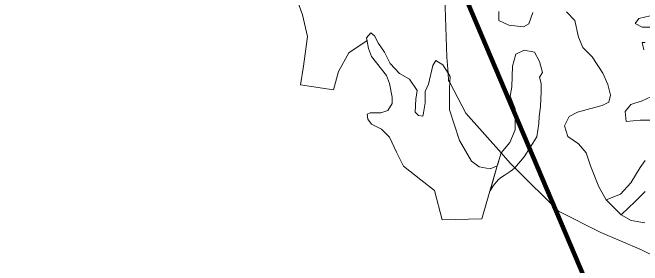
# Model space of a CAD drawing. Extents: x 553962 to 842807, y 8883888 to 9032388.
# Drawn here: x 737142 to 745016, y 8914124 to 8917285 of the extents above; entities that cross this region are included whole.
import ezdxf

# ---------------------------------------------------------------- set-up
doc = ezdxf.new("R2010")
doc.units = 0
doc.header["$LTSCALE"] = 160
doc.layers.add('27', color=7, linetype='Continuous', lineweight=90)
doc.layers.add('4', color=7, linetype='Continuous', lineweight=13)

msp = doc.modelspace()

# ---------------------------------------------------------------- linework, layer by layer
at = {"layer": '27'}
msp.add_lwpolyline([(746844.1, 8907956.8), (738115.9, 8928527.7), (730092.7, 8935013.9)], dxfattribs=at)
at = {"layer": '4'}
for points in [[(740636.7, 8917618.1), (740765.6, 8917257.5), (740830.1, 8916987.1), (740778.5, 8916613.6), (740739.8, 8916381.8), (741152.5, 8916317.4), (741216.9, 8916549.2), (741345.8, 8916781), (741573.2, 8916934.7), (741566.3, 8916969.2), (741619.9, 8917031.7), (741664.6, 8916996), (741718.2, 8916897.8), (741789.6, 8916790.8), (741861.1, 8916648), (741977.2, 8916523.1), (742102.3, 8916451.7), (742200.6, 8916309), (742182.7, 8916201.9), (742173.8, 8916041.3), (742218.4, 8915996.7), (742272, 8915987.8), (742281, 8916032.4), (742298.8, 8916157.3), (742298.8, 8916300.1), (742343.5, 8916389.3), (742397.1, 8916621.2), (742432.8, 8916683.7), (742522.2, 8916630.2), (742585.7, 8916528.6), (742569.2, 8916726.1), (742547.6, 8917483.4)], [(742547.6, 8917483.4), (742569.2, 8916726.1), (742585.7, 8916528.6), (742611.5, 8916487.4), (742606.8, 8916412.1), (742810.1, 8916028.4), (743248.6, 8915533.4)], [(743647.8, 8917286.2), (743594.5, 8917144.2), (743529.3, 8917108.6), (743345.5, 8917126.4), (743221.1, 8917185.6), (743221.1, 8917298.1)], [(743221.1, 8917298.1), (743221.1, 8917185.6), (743345.5, 8917126.4), (743529.3, 8917108.6), (743594.5, 8917144.2), (743647.8, 8917286.2)], [(744217.7, 8915642.8), (744081.4, 8915737.6), (744039.9, 8915867.8), (744099.2, 8915986.2), (744205.8, 8916039.5), (744371.8, 8916086.8), (744514, 8916122.3), (744597, 8916163.8), (744614.8, 8916252.6), (744584.3, 8916386.4), (744519.1, 8916528.5), (744388.7, 8916729.8), (744270.1, 8916848.2), (744216.8, 8916978.4), (744169.4, 8917185.6), (744068.6, 8917292.2)], [(744068.6, 8917292.2), (744169.4, 8917185.6), (744216.8, 8916978.4), (744270.1, 8916848.2), (744388.7, 8916729.8), (744519.1, 8916528.5), (744584.3, 8916386.4), (744614.8, 8916252.6), (744597, 8916163.8), (744514, 8916122.3), (744371.8, 8916086.8), (744205.8, 8916039.5), (744099.2, 8915986.2), (744039.9, 8915867.8), (744081.4, 8915737.6), (744217.7, 8915642.8), (744312.5, 8915530.4), (744365.9, 8915370.5), (744472.8, 8915107.5), (744563.2, 8914942.4), (744740.2, 8915013.1), (744873, 8915154.5), (744988, 8915349), (745050, 8915437.4)], [(745111.9, 8917244.8), (744970.3, 8917209.5), (744926, 8917147.6), (745014.5, 8917103.4), (745129.6, 8917103.4)], [(745129.6, 8917103.4), (745014.5, 8917103.4), (744926, 8917147.6), (744970.3, 8917209.5), (745111.9, 8917244.8)], [(745049.9, 8916908.9), (745014.5, 8916908.9), (745032.2, 8916820.6)], [(745032.2, 8916820.6), (745014.5, 8916908.9), (745049.9, 8916908.9)], [(743248.6, 8915533.4), (743357.8, 8915659.9), (743423, 8915819.8), (743423, 8916080.2), (743363.7, 8916240.1), (743381.5, 8916358.5), (743393.3, 8916613), (743434.8, 8916766.9), (743535.6, 8916814.3), (743666, 8916790.6), (743731.2, 8916672.2), (743766.7, 8916536.1), (743731.2, 8916476.9), (743749, 8916399.9), (743749, 8916299.3), (743743, 8916109.8), (743725.2, 8915985.5), (743719.3, 8915896.7), (743695.6, 8915730.9), (743535.6, 8915482.3), (743421.9, 8915345.1), (743966.4, 8914801.3), (744497.2, 8914533.6), (745003.1, 8914317.1), (745292.2, 8914172.7)], [(745120.8, 8916232.9), (745014.6, 8916179.9), (744873, 8916135.7), (744802.1, 8916047.3), (744811, 8915923.5), (744988, 8915941.2), (745120.8, 8915941.2)], [(745120.8, 8915941.2), (744988, 8915941.2), (744811, 8915923.5), (744802.1, 8916047.3), (744873, 8916135.7), (745014.6, 8916179.9), (745120.8, 8916232.9)], [(745047.7, 8914657.6), (744875.8, 8914687.2), (744749, 8914756.7), (744563.2, 8914942.4), (744472.8, 8915107.5), (744365.9, 8915370.5), (744312.5, 8915530.4), (744217.7, 8915642.8)], [(745050, 8915437.4), (744988, 8915349), (744873, 8915154.5), (744740.2, 8915013.1), (744563.2, 8914942.4), (744749, 8914756.7), (744926.1, 8914924.7), (745050, 8915048.4)], [(745050, 8915048.4), (744926.1, 8914924.7), (744749, 8914756.7), (744875.8, 8914687.2), (745047.7, 8914657.6)]]:
    msp.add_lwpolyline(points, dxfattribs=at)
for points in [[(742245.2, 8915193.7), (742415, 8915059.9), (742513.2, 8914694.1), (743007.8, 8914704.7), (743200.9, 8915369.4), (743113.6, 8915330.1), (742976.9, 8915356.5), (742879.5, 8915425.7), (742727.6, 8915684.4), (742602.6, 8916068.1), (742602.6, 8916344.7), (742606.8, 8916412.1), (742593.3, 8916437.4), (742585.7, 8916528.6), (742522.2, 8916630.2), (742432.8, 8916683.7), (742397.1, 8916621.2), (742343.5, 8916389.3), (742298.8, 8916300.1), (742298.8, 8916157.3), (742281, 8916032.4), (742272, 8915987.8), (742218.4, 8915996.7), (742173.8, 8916041.3), (742182.7, 8916201.9), (742200.6, 8916309), (742102.3, 8916451.7), (741977.2, 8916523.1), (741861.1, 8916648), (741789.6, 8916790.8), (741718.2, 8916897.8), (741664.6, 8916996), (741619.9, 8917031.7), (741566.3, 8916969.2), (741593.1, 8916835.4), (741628.8, 8916737.2), (741816.4, 8916496.3), (741852.2, 8916398.2), (741887.9, 8916228.7), (741887.9, 8916148.4), (741834.3, 8916059.2), (741745, 8916032.4), (741673.5, 8916032.4), (741611, 8916032.4), (741575.2, 8916014.5), (741584.2, 8915952.1), (741628.8, 8915889.6), (741753.9, 8915827.2), (741852.2, 8915729), (741941.5, 8915541.7), (742030.8, 8915363.2)], [(743357.8, 8915659.9), (743248.6, 8915533.4), (743364.2, 8915402.8), (743421.9, 8915345.1), (743535.6, 8915482.3), (743695.6, 8915730.9), (743719.3, 8915896.7), (743725.2, 8915985.5), (743743, 8916109.8), (743749, 8916299.3), (743749, 8916399.9), (743731.2, 8916476.9), (743766.7, 8916536.1), (743731.2, 8916672.2), (743666, 8916790.6), (743535.6, 8916814.3), (743434.8, 8916766.9), (743393.3, 8916613), (743381.5, 8916358.5), (743363.7, 8916240.1), (743423, 8916080.2), (743423, 8915819.8)], [(742879.5, 8915425.7), (742976.9, 8915356.5), (743113.6, 8915330.1), (743200.9, 8915369.4), (743248.6, 8915533.4), (742810.1, 8916028.4), (742606.8, 8916412.1), (742602.6, 8916344.7), (742602.6, 8916068.1), (742727.6, 8915684.4)], [(743364.2, 8915402.8), (743248.6, 8915533.4), (743223.8, 8915446.6), (743221.7, 8915433.2), (743208.6, 8915389.6), (743203.9, 8915377.3), (743201.8, 8915369.8), (743200.9, 8915369.4), (743110.6, 8915058.5), (743151.8, 8915117.8), (743191.1, 8915167), (743217.3, 8915199.7), (743253.4, 8915229.2), (743289.4, 8915248.8), (743325.5, 8915271.7), (743361.5, 8915297.9), (743391, 8915317.5), (743421.9, 8915345.1)]]:
    msp.add_lwpolyline(points, close=True, dxfattribs=at)

doc.saveas('drawing.dxf')
